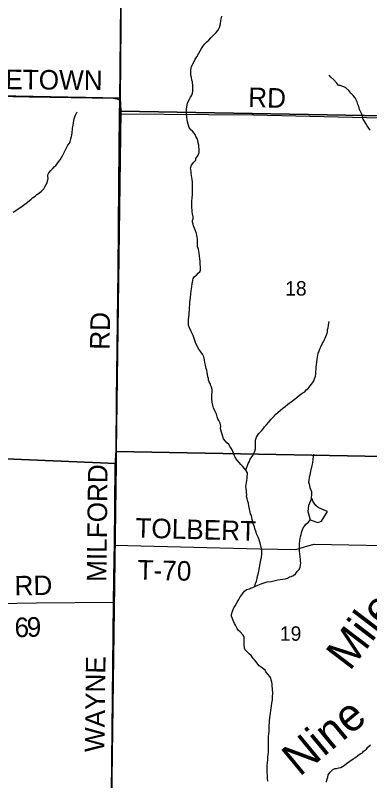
# Model space of a CAD drawing. Extents: x 1310247 to 1552180, y 377264 to 706493.
# Drawn here: x 1377223 to 1382657, y 556532 to 568278 of the extents above; entities that cross this region are included whole.
import ezdxf

# ---------------------------------------------------------------- set-up
doc = ezdxf.new("R2010")
doc.units = 0
for name, color, linetype in [('GM_X_Minor_River', 7, 'Continuous'), ('GM_X_Minor_River_Text', 7, 'Continuous'), ('GM_X_Section', 7, 'Continuous'), ('GM_X_Section_Text', 7, 'Continuous'), ('GM_X_Township', 7, 'Continuous'), ('GM_X_Township_Road', 7, 'Continuous'), ('GM_X_Township_Road_Text', 7, 'Continuous')]:
    doc.layers.add(name, color=color, linetype=linetype)

msp = doc.modelspace()

# ---------------------------------------------------------------- linework, layer by layer
at = {"layer": 'GM_X_Minor_River'}
for points in [[(1379859, 566902), (1379864, 566928), (1379873, 566954), (1379892, 566991), (1379910, 567019), (1379929, 567053), (1379942, 567082), (1379945, 567108), (1379944, 567151), (1379943, 567175), (1379944, 567211), (1379940, 567235), (1379939, 567259), (1379932, 567283), (1379923, 567322), (1379914, 567358), (1379913, 567394), (1379916, 567440), (1379921, 567466), (1379927, 567492), (1379965, 567570), (1379982, 567607), (1380005, 567639), (1380033, 567688), (1380058, 567734), (1380079, 567769), (1380096, 567799), (1380127, 567840), (1380162, 567871), (1380188, 567897), (1380219, 567932), (1380262, 567975), (1380304, 568016), (1380331, 568051), (1380354, 568091), (1380367, 568147), (1380372, 568197), (1380379, 568221), (1380388, 568263)], [(1382665, 566517), (1382642, 566548), (1382619, 566581), (1382598, 566618), (1382565, 566669), (1382554, 566693), (1382554, 566717), (1382535, 566760), (1382514, 566799), (1382501, 566833), (1382488, 566876), (1382477, 566910), (1382464, 566951), (1382432, 567012), (1382405, 567047), (1382370, 567084), (1382337, 567123), (1382290, 567164), (1382262, 567181), (1382231, 567190), (1382207, 567199), (1382181, 567201), (1382154, 567234), (1382107, 567286), (1382062, 567329), (1382035, 567358)], [(1380037, 563155), (1380010, 563202), (1379985, 563259), (1379959, 563332), (1379950, 563366), (1379920, 563425), (1379893, 563484), (1379880, 563521), (1379879, 563545), (1379878, 563575), (1379881, 563611), (1379887, 563679), (1379887, 563709), (1379893, 563761), (1379894, 563798), (1379897, 563830), (1379900, 563880), (1379903, 563906), (1379910, 563954), (1379915, 563998), (1379921, 564052), (1379925, 564080), (1379932, 564118), (1379935, 564156), (1379945, 564208), (1379950, 564238), (1379969, 564267), (1380001, 564290), (1380028, 564320), (1380053, 564339), (1380065, 564365), (1380064, 564389), (1380063, 564417), (1380058, 564453), (1380056, 564478), (1380057, 564510), (1380054, 564534), (1380049, 564588), (1380044, 564628), (1380030, 564689), (1380017, 564726), (1380016, 564770), (1380017, 564796), (1380016, 564844), (1380011, 564872), (1380008, 564898), (1380000, 564931), (1379987, 564969), (1379967, 565022), (1379954, 565048), (1379948, 565075), (1379941, 565103), (1379942, 565131), (1379948, 565155), (1379949, 565187), (1379940, 565233), (1379937, 565264), (1379936, 565292), (1379931, 565322), (1379932, 565358), (1379929, 565412), (1379930, 565437), (1379935, 565466), (1379941, 565535), (1379942, 565581), (1379941, 565611), (1379942, 565653), (1379941, 565687), (1379938, 565721), (1379935, 565760), (1379929, 565788), (1379926, 565820), (1379921, 565852), (1379918, 565882), (1379913, 565909), (1379911, 565933), (1379926, 565977), (1379962, 566024), (1379989, 566055), (1379993, 566079), (1380029, 566132), (1380040, 566170), (1380041, 566224), (1380038, 566257), (1380039, 566283), (1380028, 566323), (1380021, 566355), (1380012, 566386), (1379992, 566418), (1379979, 566447), (1379958, 566474), (1379941, 566498), (1379913, 566521), (1379888, 566556), (1379862, 566641), (1379852, 566713), (1379849, 566760), (1379848, 566790), (1379850, 566844), (1379854, 566870), (1379859, 566902)], [(1377800, 565927), (1377820, 565950), (1377843, 565974), (1377864, 565999), (1377884, 566027), (1377911, 566060), (1377932, 566098), (1377951, 566131), (1377979, 566183), (1377994, 566213), (1378008, 566246), (1378027, 566284), (1378052, 566317), (1378065, 566343), (1378074, 566381), (1378083, 566417), (1378088, 566445), (1378093, 566471), (1378100, 566543), (1378105, 566569), (1378112, 566593), (1378115, 566629), (1378120, 566661), (1378126, 566689), (1378135, 566719), (1378146, 566744), (1378157, 566768), (1378173, 566798)], [(1377189, 565259), (1377246, 565292), (1377283, 565319), (1377309, 565336), (1377389, 565394), (1377436, 565431), (1377465, 565454), (1377489, 565476), (1377526, 565503), (1377553, 565528), (1377594, 565555), (1377622, 565581), (1377661, 565614), (1377676, 565645), (1377695, 565679), (1377712, 565707), (1377726, 565774), (1377722, 565807), (1377723, 565831), (1377738, 565862), (1377769, 565898), (1377800, 565927)], [(1380757, 561299), (1380794, 561400), (1380807, 561426), (1380826, 561466), (1380851, 561501), (1380863, 561525), (1380880, 561554), (1380897, 561590), (1380904, 561624), (1380906, 561680), (1380905, 561716), (1380908, 561760), (1380921, 561804), (1380936, 561828), (1380958, 561861), (1380998, 561902), (1381029, 561938), (1381045, 561961), (1381068, 561987), (1381103, 562030), (1381140, 562073), (1381190, 562124), (1381219, 562155), (1381249, 562184), (1381288, 562219), (1381325, 562249), (1381360, 562274), (1381403, 562309), (1381452, 562347), (1381497, 562384), (1381538, 562415), (1381579, 562448), (1381623, 562477), (1381662, 562502), (1381685, 562528), (1381709, 562545), (1381734, 562574), (1381759, 562612), (1381784, 562643), (1381799, 562671), (1381812, 562699), (1381825, 562739), (1381830, 562771), (1381832, 562807), (1381836, 562847), (1381837, 562883), (1381839, 562915), (1381844, 562955), (1381850, 562999), (1381868, 563091), (1381881, 563130), (1381898, 563172), (1381913, 563202), (1381932, 563245), (1381947, 563269), (1381960, 563293), (1381974, 563323), (1381985, 563348), (1381996, 563372), (1382004, 563396), (1382009, 563422), (1382012, 563454), (1382019, 563482), (1382026, 563522), (1382031, 563552), (1382035, 563580)], [(1380897, 559513), (1380908, 559558), (1380919, 559596), (1380929, 559636), (1380937, 559670), (1380951, 559724), (1380969, 559802), (1380974, 559836), (1380983, 559892), (1380988, 559918), (1380997, 559965), (1381003, 560007), (1381004, 560060), (1381001, 560084), (1380995, 560110), (1380979, 560177), (1380955, 560242), (1380948, 560268), (1380923, 560321), (1380918, 560347), (1380895, 560400), (1380890, 560428), (1380871, 560473), (1380868, 560497), (1380853, 560543), (1380850, 560570), (1380843, 560604), (1380827, 560630), (1380819, 560679), (1380808, 560723), (1380804, 560750), (1380798, 560790), (1380786, 560816), (1380779, 560863), (1380770, 560893), (1380773, 560919), (1380770, 560953), (1380769, 560981), (1380764, 561014), (1380760, 561046), (1380770, 561110), (1380773, 561140), (1380776, 561180), (1380777, 561208), (1380781, 561232), (1380784, 561258), (1380757, 561299), (1380736, 561323), (1380705, 561358), (1380682, 561387), (1380654, 561414), (1380619, 561457), (1380594, 561498), (1380577, 561529), (1380566, 561557), (1380557, 561585), (1380542, 561622), (1380515, 561657), (1380496, 561689), (1380468, 561716), (1380445, 561745), (1380416, 561778), (1380407, 561814), (1380396, 561851), (1380385, 561881), (1380375, 561914), (1380370, 561944), (1380375, 561968), (1380370, 561994), (1380362, 562018), (1380343, 562059), (1380330, 562083), (1380319, 562114), (1380306, 562158), (1380281, 562209), (1380263, 562254), (1380252, 562294), (1380241, 562343), (1380236, 562387), (1380238, 562449), (1380243, 562505), (1380242, 562535), (1380231, 562570), (1380222, 562594), (1380211, 562629), (1380195, 562653), (1380186, 562679), (1380183, 562704), (1380175, 562730), (1380172, 562764), (1380165, 562800), (1380158, 562833), (1380151, 562859), (1380140, 562910), (1380131, 562950), (1380124, 562990), (1380115, 563035), (1380095, 563079), (1380066, 563114), (1380037, 563155)], [(1381767, 560866), (1381768, 560928), (1381769, 560966), (1381745, 561029), (1381738, 561063), (1381725, 561109), (1381728, 561146), (1381735, 561183), (1381741, 561209), (1381748, 561245), (1381755, 561283), (1381774, 561371), (1381783, 561411), (1381790, 561463), (1381795, 561507), (1381799, 561545)], [(1381746, 560534), (1381860, 560493), (1381920, 560515), (1382010, 560665), (1381921, 560698), (1381867, 560723), (1381830, 560754), (1381803, 560791), (1381784, 560822), (1381773, 560858), (1381767, 560866), (1381750, 560828), (1381733, 560791), (1381718, 560753)], [(1381718, 560753), (1381706, 560663), (1381746, 560534)], [(1381397, 559641), (1381426, 559659), (1381454, 559664), (1381488, 559683), (1381519, 559706), (1381546, 559742), (1381577, 559771), (1381592, 559809), (1381597, 559842), (1381599, 559871), (1381598, 559901), (1381597, 559929), (1381592, 559969), (1381587, 560019), (1381582, 560048), (1381579, 560082), (1381578, 560116), (1381583, 560170), (1381587, 560212), (1381592, 560252), (1381596, 560276), (1381605, 560310), (1381616, 560358), (1381629, 560382), (1381638, 560411), (1381661, 560443), (1381678, 560471), (1381716, 560498), (1381746, 560534)], [(1381095, 556523), (1381092, 556573), (1381091, 556601), (1381090, 556625), (1381086, 556649), (1381085, 556683), (1381087, 556760), (1381091, 556812), (1381094, 556846), (1381095, 556892), (1381100, 556936), (1381103, 556968), (1381105, 557042), (1381104, 557078), (1381107, 557213), (1381110, 557249), (1381114, 557289), (1381115, 557351), (1381116, 557381), (1381119, 557425), (1381122, 557451), (1381127, 557499), (1381132, 557535), (1381135, 557567), (1381140, 557609), (1381145, 557643), (1381150, 557681), (1381157, 557721), (1381165, 557773), (1381168, 557809), (1381170, 557885), (1381169, 557923), (1381165, 557948), (1381162, 557984), (1381159, 558018), (1381156, 558042), (1381145, 558079), (1381140, 558107), (1381126, 558133), (1381101, 558164), (1381066, 558201), (1381053, 558230), (1380994, 558272), (1380964, 558294), (1380943, 558321), (1380916, 558358), (1380893, 558387), (1380870, 558409), (1380839, 558452), (1380811, 558477), (1380780, 558508), (1380749, 558541), (1380736, 558568), (1380731, 558620), (1380733, 558708), (1380730, 558740), (1380719, 558765), (1380670, 558816), (1380647, 558835), (1380626, 558870), (1380601, 558921), (1380582, 558947), (1380561, 558992), (1380546, 559033), (1380539, 559059), (1380537, 559083), (1380553, 559133), (1380572, 559184), (1380593, 559214), (1380627, 559273), (1380652, 559315), (1380669, 559354), (1380696, 559384), (1380719, 559417), (1380739, 559441), (1380768, 559466), (1380812, 559477), (1380839, 559490), (1380863, 559497), (1380897, 559513), (1380944, 559531), (1380992, 559552), (1381037, 559567), (1381083, 559582), (1381145, 559588), (1381188, 559597), (1381226, 559608), (1381250, 559617), (1381286, 559622), (1381327, 559627), (1381365, 559632), (1381397, 559641)], [(1381997, 556510), (1382002, 556546), (1382013, 556589), (1382022, 556623), (1382051, 556665), (1382088, 556698), (1382121, 556719), (1382147, 556722), (1382183, 556729), (1382213, 556734), (1382240, 556750), (1382266, 556767), (1382303, 556794), (1382350, 556833), (1382401, 556866), (1382438, 556889), (1382475, 556920), (1382509, 556945), (1382546, 556962), (1382562, 556988), (1382609, 557017), (1382628, 557048), (1382669, 557081)]]:
    msp.add_lwpolyline(points, dxfattribs=at)
at = {"layer": 'GM_X_Section'}
for points in [[(1373534, 572309), (1378876, 571993), (1378832, 567007), (1373488, 567111)], [(1378877, 572051), (1384385, 572019), (1384303, 566710), (1378841, 566805), (1378832, 567007), (1378876, 571993)], [(1378832, 567007), (1378841, 566805), (1378768, 561584), (1378768, 561400), (1373450, 561624), (1373488, 567111)], [(1384303, 566710), (1384224, 561482), (1378768, 561584), (1378841, 566805)], [(1373450, 561624), (1378768, 561400), (1378698, 556185), (1378695, 556131), (1373355, 556223)], [(1378768, 561584), (1384224, 561482), (1384124, 556142), (1378698, 556185), (1378768, 561400)]]:
    msp.add_lwpolyline(points, close=True, dxfattribs=at)
at = {"layer": 'GM_X_Township'}
for points in [[(1378896, 573924), (1378825, 566976), (1378825, 566947), (1378823, 566764), (1378812, 565677), (1378799, 564369), (1378790, 563575), (1378776, 562378), (1378767, 561597), (1378756, 561370), (1378742, 560145), (1378740, 559955), (1378731, 559272), (1378697, 556344), (1378694, 556122), (1378689, 555750), (1378689, 555734), (1378650, 554132), (1378605, 552127), (1378459, 545527)], [(1378459, 545527), (1378605, 552127), (1378650, 554132), (1378689, 555734), (1378689, 555750), (1378694, 556122), (1378697, 556344), (1378731, 559272), (1378740, 559955), (1378742, 560145), (1378756, 561370), (1378767, 561597), (1378776, 562378), (1378790, 563575), (1378799, 564369), (1378812, 565677), (1378823, 566764), (1378825, 566947), (1378825, 566976), (1378896, 573924)]]:
    msp.add_lwpolyline(points, dxfattribs=at)
at = {"layer": 'GM_X_Township_Road'}
for points in [[(1375494, 567030), (1376418, 567047), (1377435, 567027), (1378721, 567004), (1378748, 567000), (1378783, 566996), (1378825, 566976), (1378825, 566947), (1378825, 566923)], [(1378825, 566923), (1378823, 566764)], [(1378776, 562369), (1378776, 562378), (1378790, 563575), (1378799, 564369), (1378812, 565677), (1378823, 566764)], [(1378823, 566764), (1378823, 566764), (1380873, 566751), (1383258, 566694)], [(1378742, 560145), (1378756, 561370), (1378767, 561597), (1378776, 562369)], [(1378689, 555741), (1378689, 555750), (1378694, 556122), (1378697, 556344), (1378731, 559272), (1378740, 559955), (1378742, 560145)], [(1378742, 560145), (1380973, 560091), (1381525, 560079), (1381709, 560138), (1381804, 560162), (1383396, 560133)], [(1375667, 559106), (1375671, 559034), (1375700, 558999), (1375818, 558983), (1375986, 559057), (1376139, 559157), (1376247, 559198), (1376636, 559245), (1377546, 559261), (1378731, 559272)]]:
    msp.add_lwpolyline(points, dxfattribs=at)

# ---------------------------------------------------------------- texts
at = {"layer": 'GM_X_Minor_River_Text'}
for s, height, rotation, p in [('Mile', 499.9, 52.6911, (1382351, 558203)), ('Nine', 500, 39.521, (1381579, 556585))]:
    msp.add_text(s, height=height, rotation=rotation, dxfattribs=at).set_placement(p)
at = {"layer": 'GM_X_Section_Text'}
for s, p in [('18', (1381361, 563977)), ('19', (1381280, 558680))]:
    msp.add_text(s, height=221, rotation=0, dxfattribs=at).set_placement(p)
at = {"layer": 'GM_X_Township_Road_Text'}
for s, rotation, p in [('MIDDLETOWN', 359.4124, (1375820, 567158)), ('RD', 358.5233, (1380791, 566871)), ('RD', 89.0118, (1378667, 563143)), ('MILFORD', 89.3889, (1378619, 559582)), ('TOLBERT', 358.4727, (1379061, 560263)), ('T-70', 358.585, (1379094, 559620)), ('RD', 0.9877, (1377213, 559374)), ('6', 0.9263, (1377213, 558735)), ('9', 1.6432, (1377402, 558739)), ('WAYNE', 89.2608, (1378588, 556970))]:
    msp.add_text(s, height=300, rotation=rotation, dxfattribs=at).set_placement(p)

doc.saveas('drawing.dxf')
